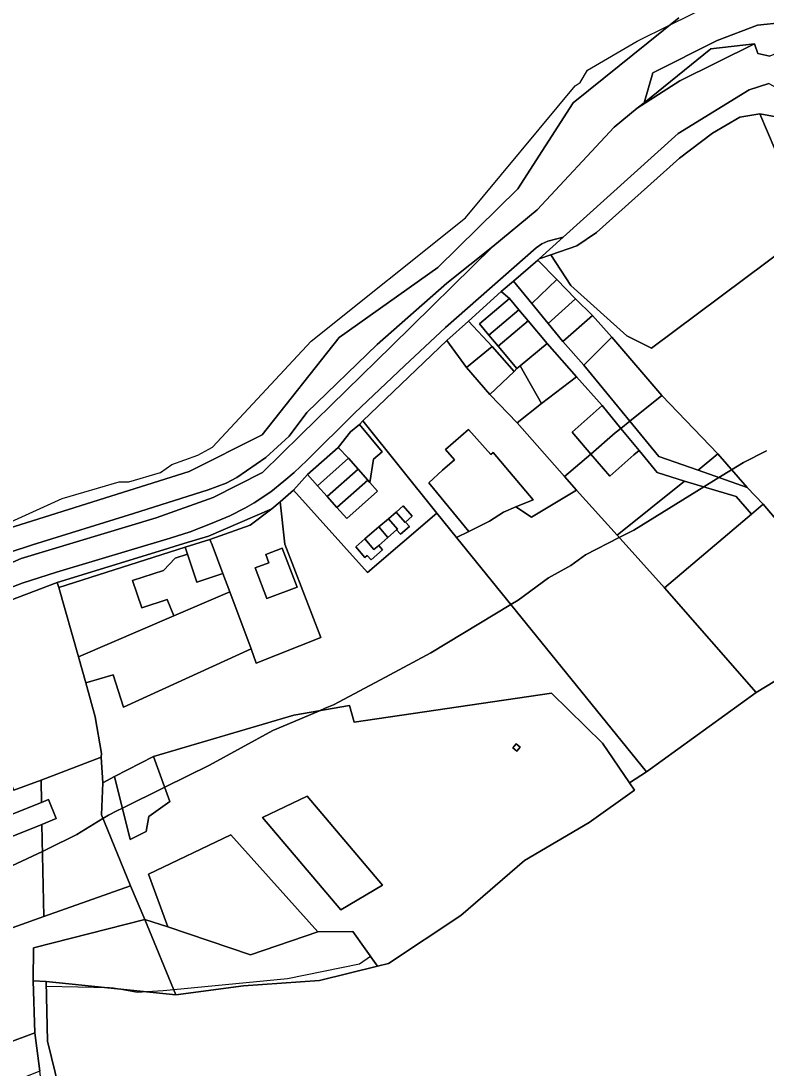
# Model space of a CAD drawing. Extents: x -477304 to -465429, y -1159113 to -1149210.
# Drawn here: x -469414.5 to -469195.4, y -1153489.9 to -1153181.9 of the extents above; entities that cross this region are included whole.
import ezdxf

# ---------------------------------------------------------------- set-up
doc = ezdxf.new("R2010")
doc.units = 0
for name, color, linetype in [('BPEJ_s', 7, 'Continuous'), ('orna_s', 7, 'Continuous'), ('ostatni_s', 7, 'Continuous'), ('PUPFL_s', 7, 'Continuous'), ('trav_porost_s', 7, 'Continuous'), ('voda_s', 7, 'Continuous'), ('zahrada_s', 7, 'Continuous')]:
    doc.layers.add(name, color=color, linetype=linetype)

msp = doc.modelspace()

# ---------------------------------------------------------------- linework, layer by layer
at = {"layer": 'BPEJ_s'}
for points in [[(-469422.91, -1153331.65), (-469402.34, -1153322.32), (-469385.58, -1153317.44), (-469382.82, -1153317.44), (-469373.49, -1153314.68), (-469370.1, -1153312.35), (-469362.46, -1153309.59), (-469358.22, -1153307.26), (-469329.16, -1153276.08), (-469283.78, -1153239.81), (-469251.54, -1153201), (-469250.05, -1153199.94), (-469247.93, -1153196.33), (-469233.3, -1153187.85), (-469223.83, -1153183.15), (-469211.51, -1153177.03)], [(-469422.91, -1153331.65), (-469402.34, -1153322.32), (-469385.58, -1153317.44), (-469382.82, -1153317.44), (-469373.49, -1153314.68), (-469370.1, -1153312.35), (-469362.46, -1153309.59), (-469358.22, -1153307.26), (-469329.16, -1153276.08), (-469283.78, -1153239.81), (-469251.54, -1153201), (-469250.05, -1153199.94), (-469247.93, -1153196.33), (-469233.3, -1153187.85), (-469223.83, -1153183.15), (-469211.51, -1153177.03)], [(-469195.33, -1153308.32), (-469202.12, -1153311.71), (-469205.58, -1153313.85), (-469209.31, -1153316.16), (-469213.75, -1153318.9), (-469234.36, -1153331.65), (-469238.58, -1153333.79), (-469248.57, -1153338.86), (-469252.81, -1153342.04), (-469259.39, -1153345.65), (-469268.29, -1153352.22), (-469270.43, -1153353.51), (-469293.96, -1153367.7), (-469307.32, -1153374.92), (-469322.59, -1153382.97), (-469325.03, -1153384.02), (-469326.7, -1153384.74), (-469334.33, -1153388.01), (-469340.41, -1153390.61), (-469359.07, -1153400.79), (-469372.2, -1153407.26), (-469384.66, -1153413.4), (-469386.32, -1153414.22), (-469388.76, -1153415.43), (-469390.39, -1153416.43), (-469398.09, -1153421.15), (-469406.58, -1153425.39), (-469408.17, -1153426.14), (-469464.01, -1153452.24)], [(-469406.58, -1153425.39), (-469398.09, -1153421.15), (-469390.39, -1153416.43), (-469388.76, -1153415.43), (-469386.32, -1153414.22), (-469384.66, -1153413.4), (-469372.2, -1153407.26), (-469359.07, -1153400.79), (-469340.41, -1153390.61), (-469334.33, -1153388.01), (-469326.7, -1153384.74), (-469325.03, -1153384.02), (-469322.59, -1153382.97), (-469307.32, -1153374.92), (-469293.96, -1153367.7), (-469270.43, -1153353.51), (-469268.29, -1153352.22), (-469259.39, -1153345.65), (-469252.81, -1153342.04), (-469248.57, -1153338.86), (-469238.58, -1153333.79), (-469234.36, -1153331.65), (-469213.75, -1153318.9), (-469209.31, -1153316.16), (-469205.58, -1153313.85), (-469202.12, -1153311.71), (-469195.33, -1153308.32)], [(-469173.15, -1153364.1), (-469198.34, -1153379.4), (-469230.57, -1153402.68), (-469235.6, -1153405.97), (-469234.16, -1153408.09), (-469247.41, -1153417.61), (-469266.49, -1153428.81), (-469285.21, -1153444.96), (-469306.45, -1153459.06), (-469309.71, -1153459.87), (-469311.7, -1153457.03), (-469314.95, -1153459.33), (-469336.16, -1153463.57), (-469369.56, -1153466.87), (-469372.64, -1153467.18), (-469377.43, -1153467.44), (-469380.28, -1153467.6), (-469386.08, -1153466.55), (-469387.28, -1153466.33), (-469388.47, -1153466.3), (-469407.06, -1153465.84), (-469406.72, -1153481.94), (-469403.25, -1153495.99)], [(-469173.15, -1153364.1), (-469198.34, -1153379.4), (-469230.57, -1153402.68), (-469235.6, -1153405.97), (-469234.16, -1153408.09), (-469247.41, -1153417.61), (-469266.49, -1153428.81), (-469285.21, -1153444.96), (-469306.45, -1153459.06), (-469309.71, -1153459.87), (-469311.7, -1153457.03), (-469314.95, -1153459.33), (-469336.16, -1153463.57), (-469369.56, -1153466.87), (-469372.64, -1153467.18), (-469377.43, -1153467.44), (-469380.28, -1153467.6), (-469386.08, -1153466.55), (-469387.28, -1153466.33), (-469388.47, -1153466.3), (-469407.06, -1153465.84), (-469406.72, -1153481.94), (-469403.25, -1153495.99)], [(-469548.26, -1153489.87), (-469531.29, -1153484.99), (-469522.64, -1153480.89), (-469498.2, -1153469.3), (-469482.08, -1153462.51), (-469465.12, -1153452.75), (-469464.01, -1153452.24), (-469408.17, -1153426.14), (-469406.58, -1153425.39)]]:
    msp.add_lwpolyline(points, dxfattribs=at)
at = {"layer": 'orna_s'}
for points in [[(-469365.57, -1153338.68), (-469366.26, -1153336.64), (-469358.94, -1153334.38), (-469358.24, -1153336), (-469355.13, -1153344.34), (-469362.75, -1153346.9)], [(-469366.26, -1153336.64), (-469365.57, -1153338.68), (-469369.15, -1153339.88), (-469372.61, -1153343.48), (-469381.65, -1153346.48), (-469378.97, -1153354.48), (-469371.5, -1153352), (-469369.54, -1153356.86), (-469397.56, -1153368.91), (-469403.33, -1153348.55)]]:
    msp.add_lwpolyline(points, close=True, dxfattribs=at)
at = {"layer": 'ostatni_s'}
for points in [[(-469579.81, -1153410.05), (-469557.37, -1153401.94), (-469535.21, -1153393.29), (-469496.12, -1153376.52), (-469451.48, -1153356.21), (-469414.4, -1153339.94), (-469374.72, -1153327.97), (-469357.97, -1153322.03), (-469343.5, -1153314.71), (-469332.32, -1153303.7), (-469305.41, -1153277.39), (-469275.75, -1153248.18), (-469262.75, -1153237.4), (-469240.12, -1153213.06), (-469233.31, -1153207.55), (-469220.77, -1153199.44), (-469198.82, -1153188.6), (-469197.9, -1153191.43), (-469194.29, -1153192.27)], [(-469194.61, -1153200.24), (-469200.37, -1153202.16), (-469221.28, -1153214.93), (-469255.07, -1153245.46), (-469259.56, -1153246.62), (-469261.32, -1153247.45), (-469263.02, -1153248.64), (-469289.64, -1153272.07), (-469301.76, -1153283.34), (-469316.35, -1153297.14), (-469330.45, -1153311.17), (-469334.19, -1153314.7), (-469337.18, -1153317.27), (-469341.04, -1153320.32), (-469345.96, -1153323.58), (-469348.66, -1153325.14), (-469353.11, -1153327.39), (-469358.26, -1153329.62), (-469364.79, -1153332.17), (-469370.6, -1153334.02), (-469404.07, -1153343.96), (-469414.11, -1153347.19), (-469430.75, -1153353.56)], [(-469430.75, -1153353.56), (-469414.11, -1153347.19), (-469404.07, -1153343.96), (-469370.6, -1153334.02), (-469364.79, -1153332.17), (-469358.26, -1153329.62), (-469353.11, -1153327.39), (-469348.66, -1153325.14), (-469345.96, -1153323.58), (-469341.04, -1153320.32), (-469337.18, -1153317.27), (-469334.19, -1153314.7), (-469330.45, -1153311.17), (-469316.35, -1153297.14), (-469301.76, -1153283.34), (-469289.64, -1153272.07), (-469263.02, -1153248.64), (-469261.32, -1153247.45), (-469259.56, -1153246.62), (-469255.07, -1153245.46), (-469262.11, -1153251.82), (-469262.57, -1153252.22), (-469269.71, -1153258.4), (-469273.27, -1153261.47), (-469282.88, -1153270.14), (-469289.26, -1153275.86), (-469313.96, -1153299.46), (-469314.98, -1153300.57), (-469317.57, -1153302.72), (-469321.19, -1153307.33), (-469330.21, -1153315.3), (-469334.35, -1153319.89), (-469338.29, -1153323.28), (-469340.75, -1153325.4), (-469359.35, -1153333.4), (-469366.61, -1153335.59), (-469373.86, -1153337.78), (-469403.8, -1153346.99), (-469435.92, -1153359.21)], [(-469424.63, -1153340.33), (-469411.12, -1153335.98), (-469381.36, -1153326.77), (-469359.41, -1153319.73), (-469354.16, -1153317.82), (-469351.04, -1153316.11), (-469342.54, -1153310.27), (-469335.68, -1153303.96), (-469330.49, -1153297.04), (-469309.76, -1153277.05), (-469289.24, -1153258.95), (-469275.75, -1153248.18), (-469305.41, -1153277.39), (-469332.32, -1153303.7), (-469343.5, -1153314.71), (-469357.97, -1153322.03), (-469374.72, -1153327.97), (-469414.4, -1153339.94), (-469451.48, -1153356.21)]]:
    msp.add_lwpolyline(points, dxfattribs=at)
for points in [[(-469220.77, -1153199.44), (-469233.31, -1153207.55), (-469231.32, -1153205.94), (-469211.68, -1153190.03), (-469198.82, -1153188.6)], [(-469200.37, -1153202.16), (-469194.61, -1153200.24), (-469184.51, -1153205.77), (-469162.8, -1153211.86), (-469166.6, -1153213.45), (-469176.15, -1153213.03), (-469188.71, -1153210.75), (-469197.24, -1153209.21), (-469203.12, -1153210.21), (-469211.15, -1153214.88), (-469220.9, -1153222.26), (-469245.3, -1153244.06), (-469251.08, -1153248.04), (-469258.76, -1153250.67), (-469262.11, -1153251.82), (-469255.07, -1153245.46), (-469221.28, -1153214.93)], [(-469264.33, -1153264.95), (-469269.71, -1153258.4), (-469262.57, -1153252.22), (-469256.91, -1153257.95)], [(-469251.13, -1153286.57), (-469259.8, -1153276.69), (-469265.33, -1153270.1), (-469268.09, -1153266.8), (-469270.85, -1153263.51), (-469273.27, -1153261.47), (-469269.71, -1153258.4), (-469264.33, -1153264.95), (-469259.49, -1153270.88), (-469255.14, -1153276.16), (-469249.05, -1153283.12), (-469235.52, -1153299.59), (-469238.15, -1153301.7), (-469243.67, -1153295.01)], [(-469259.49, -1153270.88), (-469264.33, -1153264.95), (-469256.91, -1153257.95), (-469251.48, -1153263.61)], [(-469268.68, -1153284.13), (-469269.52, -1153285.02), (-469275.98, -1153277.65), (-469282.88, -1153270.14), (-469273.27, -1153261.47), (-469270.85, -1153263.51), (-469279.73, -1153270.95), (-469276.97, -1153274.24), (-469274.21, -1153277.54)], [(-469279.73, -1153270.95), (-469270.85, -1153263.51), (-469268.09, -1153266.8), (-469276.97, -1153274.24)], [(-469251.48, -1153263.61), (-469246.48, -1153268.55), (-469255.14, -1153276.16), (-469259.49, -1153270.88)], [(-469265.33, -1153270.1), (-469274.21, -1153277.54), (-469276.97, -1153274.24), (-469268.09, -1153266.8)], [(-469259.8, -1153276.69), (-469267.7, -1153283.31), (-469268.68, -1153284.13), (-469274.21, -1153277.54), (-469265.33, -1153270.1)], [(-469249.05, -1153283.12), (-469255.14, -1153276.16), (-469246.48, -1153268.55), (-469240.79, -1153274.87)], [(-469226.09, -1153292.01), (-469235.52, -1153299.59), (-469249.05, -1153283.12), (-469240.79, -1153274.87)], [(-469226.96, -1153310.02), (-469235.52, -1153299.59), (-469226.09, -1153292.01), (-469209.66, -1153309.19), (-469215.44, -1153313.98)], [(-469252.49, -1153302.81), (-469245.36, -1153296.57), (-469243.67, -1153295.01), (-469238.15, -1153301.7), (-469239.82, -1153303.04), (-469246.95, -1153309.28)], [(-469312.49, -1153316.93), (-469315.34, -1153313.7), (-469318.19, -1153310.48), (-469321.19, -1153307.33), (-469317.57, -1153302.72), (-469314.98, -1153300.57), (-469308.29, -1153308.64), (-469310.88, -1153310.79), (-469311.93, -1153317.58)], [(-469290.52, -1153314.03), (-469287.06, -1153310.93), (-469289.69, -1153307.96), (-469282.96, -1153302), (-469276.35, -1153309.38), (-469275.68, -1153308.78), (-469263.91, -1153322.72), (-469268.97, -1153324.82), (-469272.66, -1153326.35), (-469276.73, -1153329.01), (-469282.84, -1153332.05), (-469294.58, -1153317.74)], [(-469232.77, -1153308.21), (-469234.27, -1153309.52), (-469241.4, -1153315.76), (-469246.95, -1153309.28), (-469239.82, -1153303.04), (-469238.15, -1153301.7)], [(-469238.15, -1153301.7), (-469235.52, -1153299.59), (-469226.96, -1153310.02), (-469215.44, -1153313.98), (-469200.99, -1153319.11), (-469196.28, -1153323.98), (-469199.71, -1153326.89), (-469204.21, -1153321.75), (-469219.4, -1153317.21), (-469227.41, -1153314.69), (-469232.77, -1153308.21)], [(-469321.19, -1153307.33), (-469318.19, -1153310.48), (-469327.34, -1153318.56), (-469330.21, -1153315.3)], [(-469318.19, -1153310.48), (-469315.34, -1153313.7), (-469324.49, -1153321.78), (-469327.34, -1153318.56)], [(-469312.49, -1153316.93), (-469321.64, -1153325.01), (-469324.49, -1153321.78), (-469315.34, -1153313.7)], [(-469321.64, -1153325.01), (-469312.49, -1153316.93), (-469311.93, -1153317.58), (-469309.69, -1153320.18), (-469318.73, -1153328.24)], [(-469366.61, -1153335.59), (-469359.35, -1153333.4), (-469340.75, -1153325.4), (-469347.06, -1153330.14), (-469358.94, -1153334.38), (-469366.26, -1153336.64), (-469403.33, -1153348.55), (-469403.8, -1153346.99), (-469373.86, -1153337.78)], [(-469304.21, -1153326.31), (-469301.56, -1153329.37), (-469301.44, -1153329.28), (-469300.29, -1153330.6), (-469302.9, -1153332.86), (-469304.04, -1153331.54), (-469303.83, -1153331.33), (-469306.48, -1153328.27)], [(-469304.21, -1153326.31), (-469302.09, -1153324.48), (-469299.44, -1153327.54), (-469301.44, -1153329.28), (-469301.56, -1153329.37)], [(-469309.28, -1153330.69), (-469306.48, -1153328.27), (-469303.83, -1153331.33), (-469304.04, -1153331.54), (-469306.63, -1153333.75)], [(-469310.71, -1153337.29), (-469313.36, -1153334.23), (-469309.28, -1153330.69), (-469306.63, -1153333.75), (-469309.31, -1153336.11)], [(-469311.56, -1153340.38), (-469312.71, -1153339.06), (-469313.4, -1153339.66), (-469316.06, -1153336.56), (-469313.36, -1153334.23), (-469310.71, -1153337.29), (-469309.31, -1153336.11), (-469308.16, -1153337.43)], [(-469362.75, -1153346.9), (-469355.13, -1153344.34), (-469353.1, -1153349.78), (-469369.54, -1153356.86), (-469371.5, -1153352), (-469378.97, -1153354.48), (-469381.65, -1153346.48), (-469372.61, -1153343.48), (-469369.15, -1153339.88), (-469365.57, -1153338.68)], [(-469345.65, -1153342.76), (-469341.6, -1153341.22), (-469342.51, -1153338.83), (-469337.65, -1153336.98), (-469333.31, -1153348.38), (-469342.22, -1153351.77)], [(-469418.77, -1153378.97), (-469420.48, -1153374.71), (-469422.73, -1153375.57), (-469423.81, -1153372.86), (-469429.9, -1153375.25), (-469435.92, -1153359.21), (-469403.8, -1153346.99), (-469403.33, -1153348.55), (-469397.56, -1153368.91), (-469395.4, -1153376.51), (-469392.68, -1153386.58), (-469390.82, -1153397.33), (-469390.93, -1153398.45), (-469408.59, -1153405.13), (-469416.58, -1153408.15), (-469416.94, -1153407.21), (-469421.62, -1153395.81), (-469423.51, -1153390.81), (-469426.68, -1153383.42), (-469420.61, -1153381.03), (-469421.08, -1153379.85)], [(-469437.17, -1153381.26), (-469434.96, -1153386.65), (-469432.64, -1153385.75), (-469426.68, -1153383.42), (-469423.51, -1153390.81), (-469421.62, -1153395.81), (-469416.94, -1153407.21), (-469416.58, -1153408.15), (-469408.59, -1153405.13), (-469408.46, -1153411.71), (-469422.52, -1153417.37), (-469420.27, -1153422.97), (-469408.33, -1153418.18), (-469407.77, -1153445.3), (-469425.13, -1153451.44), (-469460.94, -1153464.1), (-469482.61, -1153380.26), (-469435.92, -1153359.21), (-469429.9, -1153375.25), (-469435.98, -1153377.62), (-469434.86, -1153380.36)], [(-469267.75, -1153395.42), (-469268.67, -1153396.6), (-469269.86, -1153395.68), (-469268.93, -1153394.49)], [(-469407.77, -1153445.3), (-469408.33, -1153418.18), (-469404.13, -1153416.49), (-469406.39, -1153410.88), (-469408.46, -1153411.71), (-469408.59, -1153405.13), (-469390.93, -1153398.45), (-469390.39, -1153405.99), (-469390.81, -1153415.4), (-469382.28, -1153436.29)], [(-469422.52, -1153417.37), (-469408.46, -1153411.71), (-469406.39, -1153410.88), (-469404.13, -1153416.49), (-469408.33, -1153418.18), (-469420.27, -1153422.97)], [(-469368.97, -1153468.32), (-469407.09, -1153464.37), (-469410.87, -1153464.16), (-469410.77, -1153454.48), (-469378.06, -1153446.12)], [(-469316.89, -1153449.65), (-469309.71, -1153459.87), (-469326.75, -1153464.11), (-469349.09, -1153465.69), (-469368.97, -1153468.32), (-469378.06, -1153446.12), (-469371.31, -1153448.28), (-469347.02, -1153456.54), (-469327.2, -1153449.75)]]:
    msp.add_lwpolyline(points, close=True, dxfattribs=at)
at = {"layer": 'PUPFL_s'}
for points in [[(-469221.1, -1153180.95), (-469252.12, -1153205.95), (-469268.39, -1153231.25), (-469291.91, -1153254.34), (-469320.94, -1153274.96), (-469343.57, -1153303.56), (-469364.99, -1153314.41), (-469430.82, -1153335.1), (-469496.78, -1153361.93), (-469542.28, -1153382.32), (-469548.48, -1153384.91), (-469565.08, -1153353.99), (-469601.09, -1153292.63), (-469621.12, -1153253.99), (-469610.81, -1153243.99), (-469631.2, -1153205.12), (-469640.47, -1153211.77), (-469654.42, -1153171.26)], [(-469403.25, -1153495.99), (-469406.72, -1153481.94), (-469407.09, -1153464.37), (-469368.97, -1153468.32), (-469349.09, -1153465.69), (-469326.75, -1153464.11), (-469309.71, -1153459.87), (-469306.45, -1153459.06), (-469285.21, -1153444.96), (-469266.49, -1153428.81), (-469247.41, -1153417.61), (-469234.16, -1153408.09), (-469235.6, -1153405.97), (-469230.57, -1153402.68), (-469198.34, -1153379.4), (-469173.15, -1153364.1)]]:
    msp.add_lwpolyline(points, dxfattribs=at)
msp.add_lwpolyline([(-469525.48, -1153523.21), (-469451.22, -1153494.72), (-469410.45, -1153479.52), (-469408.95, -1153490.74), (-469521.53, -1153535.42)], close=True, dxfattribs=at)
at = {"layer": 'trav_porost_s'}
for points in [[(-469245.3, -1153244.06), (-469220.9, -1153222.26), (-469211.15, -1153214.88), (-469203.12, -1153210.21), (-469197.24, -1153209.21), (-469192.77, -1153219.75), (-469174.64, -1153237.43), (-469229.11, -1153278.08), (-469236.38, -1153274.49), (-469252.81, -1153259.66), (-469258.76, -1153250.67), (-469251.08, -1153248.04)], [(-469311.93, -1153317.58), (-469310.88, -1153310.79), (-469308.29, -1153308.64), (-469314.98, -1153300.57), (-469313.96, -1153299.46), (-469292.24, -1153326.62), (-469312.6, -1153344.12), (-469334.35, -1153319.89), (-469330.21, -1153315.3), (-469327.34, -1153318.56), (-469324.49, -1153321.78), (-469321.64, -1153325.01), (-469318.73, -1153328.24), (-469309.69, -1153320.18)], [(-469200.99, -1153319.11), (-469215.44, -1153313.98), (-469209.66, -1153309.19)], [(-469219.4, -1153317.21), (-469204.21, -1153321.75), (-469199.71, -1153326.89), (-469225.27, -1153348.6), (-469239.22, -1153333.07)], [(-469230.57, -1153402.68), (-469235.6, -1153405.97), (-469243.57, -1153394.26), (-469258.51, -1153379.63), (-469316.5, -1153388.1), (-469317.86, -1153383.21), (-469334.3, -1153386.05), (-469375.49, -1153398.2), (-469386.95, -1153404.07), (-469390.39, -1153405.99), (-469390.93, -1153398.45), (-469390.82, -1153397.33), (-469392.68, -1153386.58), (-469395.4, -1153376.51), (-469387.34, -1153374.22), (-469384.38, -1153383.66), (-469346.84, -1153366.58), (-469345.33, -1153370.76), (-469326.34, -1153363.17), (-469336.91, -1153335.79), (-469338.29, -1153323.28), (-469334.35, -1153319.89), (-469312.6, -1153344.12), (-469292.24, -1153326.62), (-469286.4, -1153333.82)], [(-469198.34, -1153379.4), (-469230.57, -1153402.68), (-469286.4, -1153333.82), (-469282.84, -1153332.05), (-469276.73, -1153329.01), (-469272.66, -1153326.35), (-469268.97, -1153324.82), (-469264.41, -1153327.86), (-469251.12, -1153319.83), (-469239.22, -1153333.07), (-469225.27, -1153348.6)], [(-469346.84, -1153366.58), (-469353.1, -1153349.78), (-469355.13, -1153344.34), (-469358.24, -1153336), (-469358.94, -1153334.38), (-469347.06, -1153330.14), (-469340.75, -1153325.4), (-469338.29, -1153323.28), (-469336.91, -1153335.79), (-469326.34, -1153363.17), (-469345.33, -1153370.76)], [(-469300.29, -1153330.6), (-469301.44, -1153329.28), (-469299.44, -1153327.54), (-469302.09, -1153324.48), (-469304.21, -1153326.31), (-469306.48, -1153328.27), (-469309.28, -1153330.69), (-469313.36, -1153334.23), (-469316.06, -1153336.56), (-469313.4, -1153339.66), (-469312.71, -1153339.06), (-469311.56, -1153340.38), (-469308.16, -1153337.43), (-469309.31, -1153336.11), (-469306.63, -1153333.75), (-469304.04, -1153331.54), (-469302.9, -1153332.86)], [(-469167.57, -1153357.94), (-469173.15, -1153364.1), (-469198.34, -1153379.4), (-469225.27, -1153348.6), (-469199.71, -1153326.89), (-469196.28, -1153323.98)], [(-469342.22, -1153351.77), (-469333.31, -1153348.38), (-469337.65, -1153336.98), (-469342.51, -1153338.83), (-469341.6, -1153341.22), (-469345.65, -1153342.76)], [(-469384.38, -1153383.66), (-469387.34, -1153374.22), (-469395.4, -1153376.51), (-469397.56, -1153368.91), (-469369.54, -1153356.86), (-469353.1, -1153349.78), (-469346.84, -1153366.58)], [(-469309.71, -1153459.87), (-469316.89, -1153449.65), (-469327.2, -1153449.75), (-469352.8, -1153421.24), (-469377.04, -1153432.87), (-469371.31, -1153448.28), (-469378.06, -1153446.12), (-469382.28, -1153436.29), (-469390.81, -1153415.4), (-469390.39, -1153405.99), (-469386.95, -1153404.07), (-469382.38, -1153422.66), (-469377.7, -1153420.24), (-469376.91, -1153415.87), (-469370.7, -1153411.4), (-469375.49, -1153398.2), (-469334.3, -1153386.05), (-469317.86, -1153383.21), (-469316.5, -1153388.1), (-469258.51, -1153379.63), (-469243.57, -1153394.26), (-469235.6, -1153405.97), (-469234.16, -1153408.09), (-469247.41, -1153417.61), (-469266.49, -1153428.81), (-469285.21, -1153444.96), (-469306.45, -1153459.06)], [(-469268.93, -1153394.49), (-469269.86, -1153395.68), (-469268.67, -1153396.6), (-469267.75, -1153395.42)], [(-469386.95, -1153404.07), (-469375.49, -1153398.2), (-469370.7, -1153411.4), (-469376.91, -1153415.87), (-469377.7, -1153420.24), (-469382.38, -1153422.66)], [(-469308.19, -1153436.1), (-469320.49, -1153443.36), (-469343.47, -1153416.11), (-469330.32, -1153409.9)], [(-469343.47, -1153416.11), (-469320.49, -1153443.36), (-469308.19, -1153436.1), (-469330.32, -1153409.9)], [(-469371.31, -1153448.28), (-469377.04, -1153432.87), (-469352.8, -1153421.24), (-469327.2, -1153449.75), (-469347.02, -1153456.54)], [(-469451.22, -1153494.72), (-469459.57, -1153469.59), (-469460.94, -1153464.1), (-469425.13, -1153451.44), (-469407.77, -1153445.3), (-469382.28, -1153436.29), (-469378.06, -1153446.12), (-469410.77, -1153454.48), (-469410.87, -1153464.16), (-469410.45, -1153479.52)], [(-469410.87, -1153464.16), (-469407.09, -1153464.37), (-469406.72, -1153481.94), (-469403.25, -1153495.99), (-469408.03, -1153497.57), (-469408.95, -1153490.74), (-469410.45, -1153479.52)]]:
    msp.add_lwpolyline(points, close=True, dxfattribs=at)
for points in [[(-469192.77, -1153219.75), (-469197.24, -1153209.21), (-469188.71, -1153210.75)], [(-469167.57, -1153357.94), (-469196.28, -1153323.98), (-469200.99, -1153319.11), (-469209.66, -1153309.19), (-469226.09, -1153292.01), (-469240.79, -1153274.87), (-469246.48, -1153268.55), (-469251.48, -1153263.61), (-469256.91, -1153257.95), (-469262.57, -1153252.22), (-469262.11, -1153251.82), (-469258.76, -1153250.67), (-469252.81, -1153259.66), (-469236.38, -1153274.49), (-469229.11, -1153278.08), (-469174.64, -1153237.43)]]:
    msp.add_lwpolyline(points, dxfattribs=at)
at = {"layer": 'voda_s'}
for points in [[(-469557.54, -1153394.7), (-469545.34, -1153389.2), (-469548.48, -1153384.91), (-469542.28, -1153382.32), (-469496.78, -1153361.93), (-469430.82, -1153335.1), (-469364.99, -1153314.41), (-469343.57, -1153303.56), (-469320.94, -1153274.96), (-469291.91, -1153254.34), (-469268.39, -1153231.25), (-469252.12, -1153205.95), (-469221.1, -1153180.95)], [(-469190.41, -1153182.35), (-469197.99, -1153183.08), (-469209.82, -1153187.6), (-469228.76, -1153197.11), (-469231.32, -1153205.94), (-469233.31, -1153207.55), (-469240.12, -1153213.06), (-469262.75, -1153237.4), (-469275.75, -1153248.18), (-469289.24, -1153258.95), (-469309.76, -1153277.05), (-469330.49, -1153297.04), (-469335.68, -1153303.96), (-469342.54, -1153310.27), (-469351.04, -1153316.11), (-469354.16, -1153317.82), (-469359.41, -1153319.73), (-469381.36, -1153326.77), (-469411.12, -1153335.98), (-469424.63, -1153340.33), (-469434.21, -1153343.98), (-469486.99, -1153367.69), (-469533.66, -1153388.67), (-469567.53, -1153403.78)]]:
    msp.add_lwpolyline(points, dxfattribs=at)
msp.add_lwpolyline([(-469197.9, -1153191.43), (-469198.82, -1153188.6), (-469211.68, -1153190.03), (-469231.32, -1153205.94), (-469228.76, -1153197.11), (-469209.82, -1153187.6), (-469197.99, -1153183.08), (-469190.41, -1153182.35), (-469184.63, -1153188.27), (-469194.29, -1153192.27)], close=True, dxfattribs=at)
at = {"layer": 'zahrada_s'}
for points in [[(-469275.98, -1153277.65), (-469283.52, -1153283.83), (-469289.26, -1153275.86), (-469282.88, -1153270.14)], [(-469287.06, -1153310.93), (-469290.52, -1153314.03), (-469294.58, -1153317.74), (-469282.84, -1153332.05), (-469286.4, -1153333.82), (-469292.24, -1153326.62), (-469313.96, -1153299.46), (-469289.26, -1153275.86), (-469283.52, -1153283.83), (-469276.67, -1153291.73), (-469268.62, -1153300.08), (-469254.67, -1153315.88), (-469251.12, -1153319.83), (-469264.41, -1153327.86), (-469268.97, -1153324.82), (-469263.91, -1153322.72), (-469275.68, -1153308.78), (-469276.35, -1153309.38), (-469282.96, -1153302), (-469289.69, -1153307.96)], [(-469259.8, -1153276.69), (-469251.13, -1153286.57), (-469261.44, -1153294.4), (-469267.7, -1153283.31)], [(-469283.52, -1153283.83), (-469275.98, -1153277.65), (-469269.52, -1153285.02), (-469276.67, -1153291.73)], [(-469276.67, -1153291.73), (-469269.52, -1153285.02), (-469268.68, -1153284.13), (-469267.7, -1153283.31), (-469261.44, -1153294.4), (-469268.62, -1153300.08)], [(-469254.67, -1153315.88), (-469268.62, -1153300.08), (-469261.44, -1153294.4), (-469251.13, -1153286.57), (-469243.67, -1153295.01), (-469245.36, -1153296.57), (-469252.49, -1153302.81), (-469246.95, -1153309.28)], [(-469241.4, -1153315.76), (-469234.27, -1153309.52), (-469232.77, -1153308.21), (-469227.41, -1153314.69), (-469219.4, -1153317.21), (-469239.22, -1153333.07), (-469251.12, -1153319.83), (-469254.67, -1153315.88), (-469246.95, -1153309.28)]]:
    msp.add_lwpolyline(points, close=True, dxfattribs=at)

doc.saveas('drawing.dxf')
